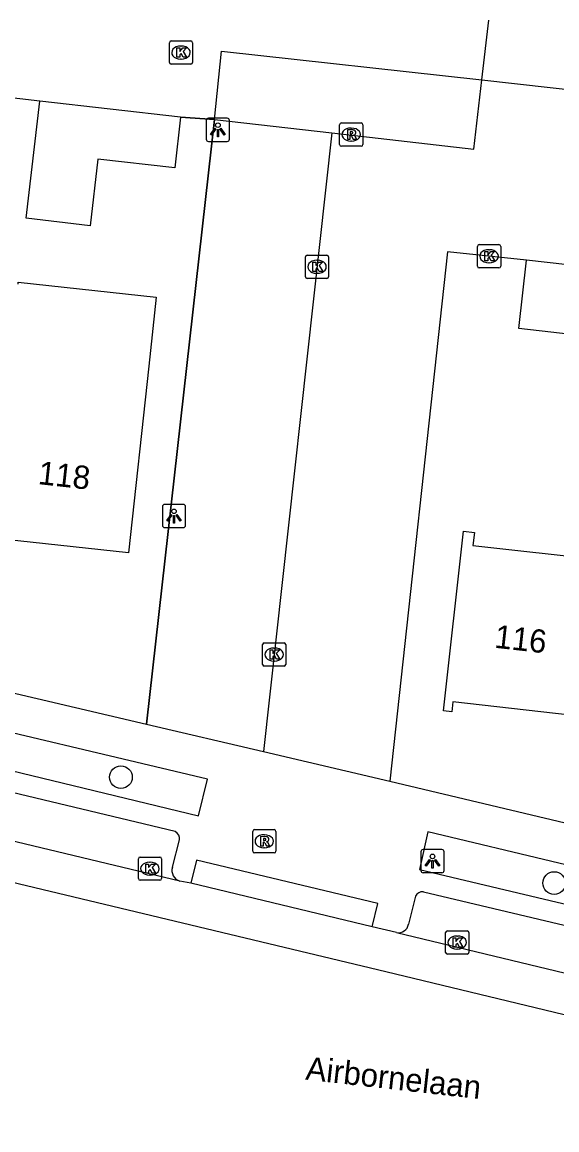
# Model space of a CAD drawing. Extents: x 162026 to 163499, y 387297 to 388169.
# Drawn here: x 162437.09 to 162460.15, y 387380.41 to 387428.11 of the extents above; entities that cross this region are included whole.
import ezdxf

# ---------------------------------------------------------------- set-up
doc = ezdxf.new("R2010")
doc.units = 0
for name, color, linetype in [('IMGEO_Boom', 7, 'Continuous'), ('IMGEO_Kolk', 7, 'Continuous'), ('IMGEO_Lichtpunt', 7, 'Continuous'), ('IMGEO_Muur', 7, 'Continuous'), ('IMGEO_Openbare_ruimte_label', 7, 'Continuous'), ('IMGEO_Pand', 7, 'Continuous'), ('IMGEO_Pand_nummerreeks', 7, 'Continuous'), ('IMGEO_Parkeervlak_open', 7, 'Continuous'), ('IMGEO_Rijbaan_lokaal_gesloten', 7, 'Continuous'), ('IMGEO_Rijbaan_lokaal_open', 7, 'Continuous'), ('IMGEO_Rioolput', 7, 'Continuous'), ('IMGEO_Voetpad_gesloten', 7, 'Continuous'), ('IMGEO_Voetpad_open', 7, 'Continuous')]:
    doc.layers.add(name, color=color, linetype=linetype)

msp = doc.modelspace()

# ---------------------------------------------------------------- linework, layer by layer
at = {"layer": 'IMGEO_Boom'}
for centre in [(162441.353, 387395.594), (162460.031, 387391.034)]:
    msp.add_circle(centre, 0.489, dxfattribs=at)
at = {"layer": 'IMGEO_Kolk'}
for p, q in [((162443.441, 387426.374), (162443.441, 387427.226)), ((162443.516, 387427.3), (162444.368, 387427.3)), ((162443.929, 387427.08), (162443.954, 387427.08)), ((162444.442, 387427.226), (162444.442, 387426.374)), ((162443.952, 387426.52), (162443.927, 387426.52)), ((162444.368, 387426.3), (162443.516, 387426.3)), ((162456.722, 387417.602), (162456.722, 387418.454)), ((162456.797, 387418.528), (162457.649, 387418.528)), ((162457.21, 387418.308), (162457.235, 387418.308)), ((162457.723, 387418.454), (162457.723, 387417.602)), ((162449.305, 387417.148), (162449.305, 387418)), ((162449.38, 387418.074), (162450.232, 387418.074)), ((162449.793, 387417.854), (162449.818, 387417.854)), ((162450.306, 387418), (162450.306, 387417.148)), ((162457.649, 387417.528), (162456.797, 387417.528)), ((162457.233, 387417.748), (162457.208, 387417.748)), ((162450.232, 387417.074), (162449.38, 387417.074)), ((162449.816, 387417.294), (162449.791, 387417.294)), ((162447.459, 387400.45), (162447.459, 387401.302)), ((162447.534, 387401.376), (162448.386, 387401.376)), ((162447.947, 387401.156), (162447.972, 387401.156)), ((162448.46, 387401.302), (162448.46, 387400.45)), ((162448.386, 387400.376), (162447.534, 387400.376)), ((162447.97, 387400.596), (162447.945, 387400.596)), ((162442.103, 387391.227), (162442.103, 387392.079)), ((162442.178, 387392.153), (162443.03, 387392.153)), ((162443.104, 387392.079), (162443.104, 387391.227)), ((162442.591, 387391.933), (162442.616, 387391.933)), ((162443.03, 387391.153), (162442.178, 387391.153)), ((162442.614, 387391.373), (162442.589, 387391.373)), ((162455.35, 387388.046), (162455.35, 387388.898)), ((162455.425, 387388.972), (162456.277, 387388.972)), ((162455.838, 387388.752), (162455.863, 387388.752)), ((162456.351, 387388.898), (162456.351, 387388.046)), ((162456.277, 387387.972), (162455.425, 387387.972)), ((162455.861, 387388.192), (162455.836, 387388.192))]:
    msp.add_line(p, q, dxfattribs=at)
for points in [[(162443.441, 387426.374), (162443.441, 387427.226)], [(162443.516, 387427.3), (162444.368, 387427.3)], [(162443.762, 387427), (162443.885, 387427), (162443.885, 387426.849), (162444.015, 387427), (162444.179, 387427), (162444.033, 387426.849), (162444.186, 387426.6), (162444.034, 387426.6), (162443.949, 387426.764), (162443.885, 387426.697), (162443.885, 387426.6), (162443.762, 387426.6), (162443.762, 387427)], [(162444.442, 387427.226), (162444.442, 387426.374)], [(162444.368, 387426.3), (162443.516, 387426.3)], [(162456.722, 387417.602), (162456.722, 387418.454)], [(162456.797, 387418.528), (162457.649, 387418.528)], [(162457.723, 387418.454), (162457.723, 387417.602)], [(162449.305, 387417.148), (162449.305, 387418)], [(162449.38, 387418.074), (162450.232, 387418.074)], [(162450.306, 387418), (162450.306, 387417.148)], [(162457.043, 387418.228), (162457.166, 387418.228), (162457.166, 387418.077), (162457.296, 387418.228), (162457.46, 387418.228), (162457.314, 387418.077), (162457.467, 387417.828), (162457.315, 387417.828), (162457.23, 387417.992), (162457.166, 387417.925), (162457.166, 387417.828), (162457.043, 387417.828), (162457.043, 387418.228)], [(162449.626, 387417.774), (162449.749, 387417.774), (162449.749, 387417.623), (162449.879, 387417.774), (162450.043, 387417.774), (162449.897, 387417.623), (162450.05, 387417.374), (162449.898, 387417.374), (162449.813, 387417.538), (162449.749, 387417.471), (162449.749, 387417.374), (162449.626, 387417.374), (162449.626, 387417.774)], [(162457.649, 387417.528), (162456.797, 387417.528)], [(162450.232, 387417.074), (162449.38, 387417.074)], [(162447.459, 387400.45), (162447.459, 387401.302)], [(162447.534, 387401.376), (162448.386, 387401.376)], [(162448.46, 387401.302), (162448.46, 387400.45)], [(162447.78, 387401.076), (162447.903, 387401.076), (162447.903, 387400.925), (162448.033, 387401.076), (162448.197, 387401.076), (162448.051, 387400.925), (162448.204, 387400.676), (162448.052, 387400.676), (162447.967, 387400.84), (162447.903, 387400.773), (162447.903, 387400.676), (162447.78, 387400.676), (162447.78, 387401.076)], [(162448.386, 387400.376), (162447.534, 387400.376)], [(162442.103, 387391.227), (162442.103, 387392.079)], [(162442.178, 387392.153), (162443.03, 387392.153)], [(162443.104, 387392.079), (162443.104, 387391.227)], [(162442.424, 387391.853), (162442.547, 387391.853), (162442.547, 387391.702), (162442.677, 387391.853), (162442.841, 387391.853), (162442.695, 387391.702), (162442.848, 387391.453), (162442.696, 387391.453), (162442.611, 387391.617), (162442.547, 387391.55), (162442.547, 387391.453), (162442.424, 387391.453), (162442.424, 387391.853)], [(162443.03, 387391.153), (162442.178, 387391.153)], [(162455.35, 387388.046), (162455.35, 387388.898)], [(162455.425, 387388.972), (162456.277, 387388.972)], [(162456.351, 387388.898), (162456.351, 387388.046)], [(162455.671, 387388.672), (162455.794, 387388.672), (162455.794, 387388.521), (162455.924, 387388.672), (162456.088, 387388.672), (162455.942, 387388.521), (162456.095, 387388.272), (162455.943, 387388.272), (162455.858, 387388.436), (162455.794, 387388.369), (162455.794, 387388.272), (162455.671, 387388.272), (162455.671, 387388.672)], [(162456.277, 387387.972), (162455.425, 387387.972)]]:
    msp.add_lwpolyline(points, dxfattribs=at)
for centre, start, end in [((162443.518, 387427.224), 91.552, 178.448), ((162443.518, 387427.224), 91.552, 178.448), ((162444.366, 387427.224), 1.552, 88.448), ((162444.366, 387427.224), 1.552, 88.448), ((162443.518, 387426.376), 181.552, 268.448), ((162443.518, 387426.376), 181.552, 268.448), ((162444.366, 387426.376), 271.552, 358.448), ((162444.366, 387426.376), 271.552, 358.448), ((162456.799, 387418.452), 91.552, 178.448), ((162456.799, 387418.452), 91.552, 178.448), ((162457.647, 387418.452), 1.552, 88.448), ((162457.647, 387418.452), 1.552, 88.448), ((162449.382, 387417.998), 91.552, 178.448), ((162449.382, 387417.998), 91.552, 178.448), ((162450.23, 387417.998), 1.552, 88.448), ((162450.23, 387417.998), 1.552, 88.448), ((162456.799, 387417.604), 181.552, 268.448), ((162456.799, 387417.604), 181.552, 268.448), ((162457.647, 387417.604), 271.552, 358.448), ((162457.647, 387417.604), 271.552, 358.448), ((162449.382, 387417.15), 181.552, 268.448), ((162449.382, 387417.15), 181.552, 268.448), ((162450.23, 387417.15), 271.552, 358.448), ((162450.23, 387417.15), 271.552, 358.448), ((162447.536, 387401.3), 91.552, 178.448), ((162447.536, 387401.3), 91.552, 178.448), ((162448.384, 387401.3), 1.552, 88.448), ((162448.384, 387401.3), 1.552, 88.448), ((162447.536, 387400.452), 181.552, 268.448), ((162447.536, 387400.452), 181.552, 268.448), ((162448.384, 387400.452), 271.552, 358.448), ((162448.384, 387400.452), 271.552, 358.448), ((162442.18, 387392.077), 91.552, 178.448), ((162442.18, 387392.077), 91.552, 178.448), ((162443.028, 387392.077), 1.552, 88.448), ((162443.028, 387392.077), 1.552, 88.448), ((162442.18, 387391.229), 181.552, 268.448), ((162442.18, 387391.229), 181.552, 268.448), ((162443.028, 387391.229), 271.552, 358.448), ((162443.028, 387391.229), 271.552, 358.448), ((162455.427, 387388.896), 91.552, 178.448), ((162455.427, 387388.896), 91.552, 178.448), ((162456.275, 387388.896), 1.552, 88.448), ((162456.275, 387388.896), 1.552, 88.448), ((162455.427, 387388.048), 181.552, 268.448), ((162455.427, 387388.048), 181.552, 268.448), ((162456.275, 387388.048), 271.552, 358.448), ((162456.275, 387388.048), 271.552, 358.448)]:
    msp.add_arc(centre, 0.0765, start, end, dxfattribs=at)
for centre, major_axis, ratio, start_param, end_param in [((162443.928, 387426.8), (-0.387, 0.002), 0.722429, 4.712389, 7.853982), ((162443.953, 387426.8), (-0.39, 0.002), 0.717154, 1.570796, 4.712389), ((162457.209, 387418.028), (-0.387, 0.002), 0.722429, 4.712389, 7.853982), ((162457.234, 387418.028), (-0.39, 0.002), 0.717154, 1.570796, 4.712389), ((162449.792, 387417.574), (-0.387, 0.002), 0.722429, 4.712389, 7.853982), ((162449.817, 387417.574), (-0.39, 0.002), 0.717154, 1.570796, 4.712389), ((162447.946, 387400.876), (-0.387, 0.002), 0.722429, 4.712389, 7.853982), ((162447.971, 387400.876), (-0.39, 0.002), 0.717154, 1.570796, 4.712389), ((162442.59, 387391.653), (-0.387, 0.002), 0.722429, 4.712389, 7.853982), ((162442.615, 387391.653), (-0.39, 0.002), 0.717154, 1.570796, 4.712389), ((162455.837, 387388.472), (-0.387, 0.002), 0.722429, 4.712389, 7.853982), ((162455.862, 387388.472), (-0.39, 0.002), 0.717154, 1.570796, 4.712389)]:
    msp.add_ellipse(centre, major_axis=major_axis, ratio=ratio, start_param=start_param, end_param=end_param, dxfattribs=at)
at = {"layer": 'IMGEO_Lichtpunt'}
for p, q in [((162445.033, 387423.875), (162445.033, 387423.068)), ((162445.033, 387423.875), (162445.033, 387423.068)), ((162445.935, 387423.97), (162445.127, 387423.97)), ((162445.935, 387423.97), (162445.127, 387423.97)), ((162446.029, 387423.068), (162446.029, 387423.875)), ((162446.029, 387423.068), (162446.029, 387423.875)), ((162445.127, 387422.974), (162445.935, 387422.974)), ((162445.127, 387422.974), (162445.935, 387422.974)), ((162444.043, 387407.339), (162443.235, 387407.339)), ((162444.043, 387407.339), (162443.235, 387407.339)), ((162443.141, 387407.244), (162443.141, 387406.437)), ((162443.141, 387407.244), (162443.141, 387406.437)), ((162444.137, 387406.437), (162444.137, 387407.244)), ((162444.137, 387406.437), (162444.137, 387407.244)), ((162443.235, 387406.343), (162444.043, 387406.343)), ((162443.235, 387406.343), (162444.043, 387406.343)), ((162454.284, 387392.382), (162454.284, 387391.575)), ((162454.284, 387392.382), (162454.284, 387391.575)), ((162455.186, 387392.477), (162454.378, 387392.477)), ((162455.186, 387392.477), (162454.378, 387392.477)), ((162455.28, 387391.575), (162455.28, 387392.382)), ((162455.28, 387391.575), (162455.28, 387392.382)), ((162454.378, 387391.481), (162455.186, 387391.481)), ((162454.378, 387391.481), (162455.186, 387391.481))]:
    msp.add_line(p, q, dxfattribs=at)
for points in [[(162445.407, 387423.539), (162445.446, 387423.511), (162445.258, 387423.249), (162445.22, 387423.276), (162445.407, 387423.539)], [(162445.619, 387423.511), (162445.657, 387423.538), (162445.844, 387423.276), (162445.805, 387423.248), (162445.619, 387423.511)], [(162445.509, 387423.491), (162445.556, 387423.491), (162445.556, 387423.169), (162445.509, 387423.169), (162445.509, 387423.491)], [(162443.515, 387406.908), (162443.554, 387406.88), (162443.366, 387406.618), (162443.328, 387406.645), (162443.515, 387406.908)], [(162443.617, 387406.86), (162443.664, 387406.86), (162443.664, 387406.538), (162443.617, 387406.538), (162443.617, 387406.86)], [(162443.727, 387406.88), (162443.765, 387406.907), (162443.952, 387406.645), (162443.913, 387406.617), (162443.727, 387406.88)], [(162454.658, 387392.046), (162454.697, 387392.018), (162454.509, 387391.756), (162454.471, 387391.783), (162454.658, 387392.046)], [(162454.87, 387392.018), (162454.908, 387392.045), (162455.095, 387391.783), (162455.056, 387391.755), (162454.87, 387392.018)], [(162454.76, 387391.998), (162454.807, 387391.998), (162454.807, 387391.676), (162454.76, 387391.676), (162454.76, 387391.998)]]:
    msp.add_lwpolyline(points, dxfattribs=at)
for centre in [(162445.532, 387423.673), (162443.64, 387407.042), (162454.783, 387392.18)]:
    msp.add_circle(centre, 0.0994, dxfattribs=at)
for centre, start, end in [((162445.127, 387423.875), 90, 180), ((162445.127, 387423.875), 90, 180), ((162445.935, 387423.875), 0, 90), ((162445.935, 387423.875), 0, 90), ((162445.127, 387423.068), 180, 270), ((162445.127, 387423.068), 180, 270), ((162445.935, 387423.068), 270, 0), ((162445.935, 387423.068), 270, 360), ((162443.235, 387407.244), 90, 180), ((162443.235, 387407.244), 90, 180), ((162444.043, 387407.244), 0, 90), ((162444.043, 387407.244), 0, 90), ((162443.235, 387406.437), 180, 270), ((162443.235, 387406.437), 180, 270), ((162444.043, 387406.437), 270, 0), ((162444.043, 387406.437), 270, 360), ((162454.378, 387392.382), 90, 180), ((162454.378, 387392.382), 90, 180), ((162455.186, 387392.382), 0, 90), ((162455.186, 387392.382), 0, 90), ((162454.378, 387391.575), 180, 270), ((162454.378, 387391.575), 180, 270), ((162455.186, 387391.575), 270, 0), ((162455.186, 387391.575), 270, 360)]:
    msp.add_arc(centre, 0.0946, start, end, dxfattribs=at)
at = {"layer": 'IMGEO_Muur'}
for points in [[(162443.92, 387424.02), (162445.392, 387423.92)], [(162445.392, 387423.92), (162442.45, 387397.88)]]:
    msp.add_lwpolyline(points, dxfattribs=at)
at = {"layer": 'IMGEO_Pand'}
for points in [[(162443.92, 387424.02), (162443.67, 387421.84), (162440.363, 387422.209), (162440.026, 387419.339), (162437.269, 387419.663), (162437.861, 387424.709)], [(162443.92, 387424.02), (162437.861, 387424.709)], [(162463.154, 387414.388), (162458.509, 387414.91), (162458.84, 387417.856)], [(162460.618, 387417.656), (162458.84, 387417.856)], [(162436.918, 387416.828), (162436.927, 387416.912), (162442.872, 387416.267), (162442.549, 387413.295), (162441.676, 387405.253), (162435.704, 387405.901)], [(162461.349, 387398.198), (162455.662, 387398.832), (162455.616, 387398.412), (162455.257, 387398.452), (162456.12, 387406.188), (162456.59, 387406.135), (162456.527, 387405.573), (162462.102, 387404.952)]]:
    msp.add_lwpolyline(points, dxfattribs=at)
at = {"layer": 'IMGEO_Parkeervlak_open'}
msp.add_lwpolyline([(162442.45, 387397.88), (162445.392, 387423.92)], dxfattribs=at)
at = {"layer": 'IMGEO_Rijbaan_lokaal_gesloten'}
for points in [[(162481.027, 387380.405), (162452.771, 387387.216), (162400.227, 387399.776), (162389.995, 387402.241), (162380.574, 387405.433)], [(162443.887, 387391.121), (162398.449, 387402.001), (162390.78, 387403.852), (162390.534, 387403.927)], [(162444.366, 387391.024), (162443.887, 387391.121)], [(162452.182, 387389.149), (162444.366, 387391.024)], [(162453.238, 387388.898), (162452.182, 387389.149)], [(162453.238, 387388.898), (162482.612, 387381.839)]]:
    msp.add_lwpolyline(points, dxfattribs=at)
at = {"layer": 'IMGEO_Rijbaan_lokaal_open'}
for points in [[(162456.91, 387425.623), (162457.206, 387428.189)], [(162445.392, 387423.92), (162445.691, 387426.865), (162456.91, 387425.623)], [(162450.443, 387423.342), (162456.567, 387422.641), (162456.91, 387425.623)], [(162456.91, 387425.623), (162461.4, 387425.126)], [(162437.861, 387424.709), (162435.01, 387425.03)], [(162445.392, 387423.92), (162443.92, 387424.02)], [(162445.392, 387423.92), (162450.443, 387423.342)], [(162450.443, 387423.342), (162447.498, 387396.697)], [(162458.84, 387417.856), (162455.426, 387418.218), (162452.941, 387395.422)], [(162447.498, 387396.697), (162452.941, 387395.422)]]:
    msp.add_lwpolyline(points, dxfattribs=at)
at = {"layer": 'IMGEO_Rioolput'}
for p, q in [((162450.78, 387422.841), (162450.78, 387423.693)), ((162450.855, 387423.767), (162451.707, 387423.767)), ((162451.268, 387423.547), (162451.293, 387423.547)), ((162451.781, 387423.693), (162451.781, 387422.841)), ((162451.707, 387422.767), (162450.855, 387422.767)), ((162451.291, 387422.987), (162451.266, 387422.987)), ((162447.033, 387392.407), (162447.033, 387393.259)), ((162447.108, 387393.333), (162447.96, 387393.333)), ((162447.521, 387393.113), (162447.546, 387393.113)), ((162448.034, 387393.259), (162448.034, 387392.407)), ((162447.544, 387392.553), (162447.519, 387392.553)), ((162447.96, 387392.333), (162447.108, 387392.333))]:
    msp.add_line(p, q, dxfattribs=at)
for points in [[(162450.78, 387422.841), (162450.78, 387423.693)], [(162450.855, 387423.767), (162451.707, 387423.767)], [(162451.781, 387423.693), (162451.781, 387422.841)], [(162451.369, 387423.465), (162451.117, 387423.467), (162451.117, 387423.067)], [(162451.117, 387423.067), (162451.241, 387423.067), (162451.241, 387423.229), (162451.252, 387423.229)], [(162451.295, 387423.386), (162451.241, 387423.386), (162451.241, 387423.305)], [(162451.241, 387423.305), (162451.293, 387423.305)], [(162451.299, 387423.2), (162451.37, 387423.067), (162451.51, 387423.067), (162451.445, 387423.193)], [(162451.707, 387422.767), (162450.855, 387422.767)], [(162447.033, 387392.407), (162447.033, 387393.259)], [(162447.108, 387393.333), (162447.96, 387393.333)], [(162447.622, 387393.031), (162447.37, 387393.033), (162447.37, 387392.633)], [(162448.034, 387393.259), (162448.034, 387392.407)], [(162447.37, 387392.633), (162447.494, 387392.633), (162447.494, 387392.795), (162447.505, 387392.795)], [(162447.548, 387392.952), (162447.494, 387392.952), (162447.494, 387392.871)], [(162447.494, 387392.871), (162447.546, 387392.871)], [(162447.552, 387392.766), (162447.623, 387392.633), (162447.763, 387392.633), (162447.698, 387392.759)], [(162447.96, 387392.333), (162447.108, 387392.333)]]:
    msp.add_lwpolyline(points, dxfattribs=at)
for centre, radius, start, end in [((162450.857, 387423.691), 0.0765, 91.552, 178.448), ((162450.857, 387423.691), 0.0765, 91.552, 178.448), ((162451.705, 387423.691), 0.0765, 1.552, 88.448), ((162451.705, 387423.691), 0.0765, 1.552, 88.448), ((162451.251, 387423.176), 0.0533, 26.0293, 88.6989), ((162451.277, 387423.494), 0.19, 274.7715, 282.9687), ((162451.301, 387423.29), 0.0964, 77.0061, 93.1865), ((162451.315, 387423.347), 0.0378, 276.6634, 79.6772), ((162451.368, 387423.355), 0.109, 350.3612, 89.416), ((162451.366, 387423.355), 0.112, 277.5842, 350.9817), ((162451.35, 387423.14), 0.108, 29.5134, 73.7905), ((162450.857, 387422.843), 0.0765, 181.552, 268.448), ((162450.857, 387422.843), 0.0765, 181.552, 268.448), ((162451.705, 387422.843), 0.0765, 271.552, 358.448), ((162451.705, 387422.843), 0.0765, 271.552, 358.448), ((162447.11, 387393.257), 0.0765, 91.552, 178.448), ((162447.11, 387393.257), 0.0765, 91.552, 178.448), ((162447.621, 387392.921), 0.109, 350.3612, 89.416), ((162447.958, 387393.257), 0.0765, 1.552, 88.448), ((162447.958, 387393.257), 0.0765, 1.552, 88.448), ((162447.504, 387392.742), 0.0533, 26.0293, 88.6989), ((162447.53, 387393.06), 0.19, 274.7715, 282.9687), ((162447.554, 387392.856), 0.0964, 77.0061, 93.1865), ((162447.568, 387392.913), 0.0378, 276.6634, 79.6772), ((162447.619, 387392.921), 0.112, 277.5842, 350.9817), ((162447.603, 387392.706), 0.108, 29.5134, 73.7905), ((162447.11, 387392.409), 0.0765, 181.552, 268.448), ((162447.11, 387392.409), 0.0765, 181.552, 268.448), ((162447.958, 387392.409), 0.0765, 271.552, 358.448), ((162447.958, 387392.409), 0.0765, 271.552, 358.448)]:
    msp.add_arc(centre, radius, start, end, dxfattribs=at)
for centre, major_axis, ratio, start_param, end_param in [((162451.267, 387423.267), (-0.387, 0.002), 0.722429, 4.712389, 7.853982), ((162451.292, 387423.267), (-0.39, 0.002), 0.717154, 1.570796, 4.712389), ((162447.52, 387392.833), (-0.387, 0.002), 0.722429, 4.712389, 7.853982), ((162447.545, 387392.833), (-0.39, 0.002), 0.717154, 1.570796, 4.712389)]:
    msp.add_ellipse(centre, major_axis=major_axis, ratio=ratio, start_param=start_param, end_param=end_param, dxfattribs=at)
at = {"layer": 'IMGEO_Voetpad_gesloten'}
msp.add_lwpolyline([(162452.182, 387389.149), (162452.424, 387390.153), (162444.611, 387392.024), (162444.366, 387391.024)], dxfattribs=at)
at = {"layer": 'IMGEO_Voetpad_open'}
for points in [[(162397.856, 387408.293), (162404.454, 387406.677), (162424.994, 387401.97), (162442.45, 387397.88)], [(162443.695, 387393.247), (162397.49, 387404.3), (162391.744, 387405.681)], [(162432.469, 387398.487), (162432.092, 387396.966), (162444.703, 387393.926), (162445.078, 387395.51), (162432.469, 387398.487)], [(162442.45, 387397.88), (162447.498, 387396.697)], [(162452.941, 387395.422), (162479.373, 387389.141), (162485.737, 387387.815), (162490.344, 387387.037), (162500, 387385.729), (162503.031, 387385.319)], [(162454.583, 387393.24), (162454.219, 387391.622), (162465.495, 387388.949), (162465.87, 387390.543), (162454.583, 387393.24)], [(162443.572, 387391.714), (162443.871, 387392.89)], [(162486.36, 387383.07), (162454.39, 387390.648)], [(162454.053, 387390.472), (162453.752, 387389.258)]]:
    msp.add_lwpolyline(points, dxfattribs=at)
for centre, radius, start, end in [((162443.547, 387392.952), 0.33, 349.0878, 63.3985), ((162444.02, 387391.572), 0.47, 162.399, 253.5552), ((162454.333, 387390.347), 0.307, 79.2853, 155.8668), ((162453.305, 387389.349), 0.456, 261.4904, 348.5235)]:
    msp.add_arc(centre, radius, start, end, dxfattribs=at)

# ---------------------------------------------------------------- texts
at = {"layer": 'IMGEO_Openbare_ruimte_label'}
msp.add_text('Airbornelaan', height=1, rotation=353.6282, dxfattribs=at).set_placement((162449.283, 387382.57))
at = {"layer": 'IMGEO_Pand_nummerreeks'}
for s, rotation, p in [('118', 353.7548, (162437.751, 387408.218)), ('116', 353.6387, (162457.426, 387401.171))]:
    msp.add_text(s, height=1, rotation=rotation, dxfattribs=at).set_placement(p)

doc.saveas('drawing.dxf')
